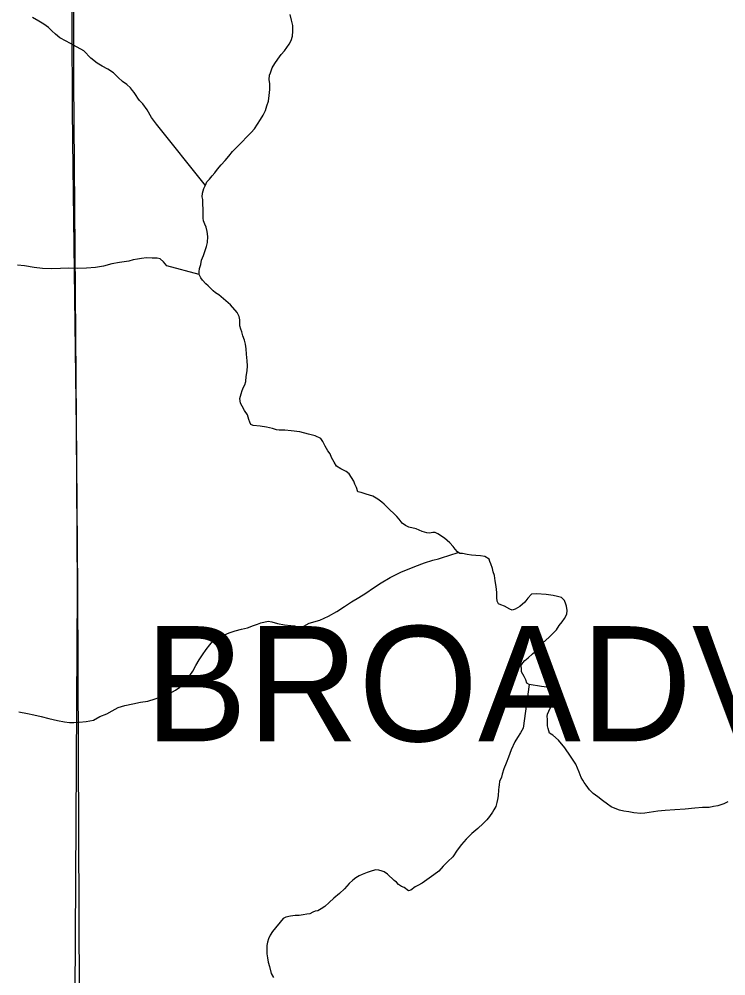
# Model space of a CAD drawing. Extents: x 2010165 to 2382125, y 1060529 to 1407316.
# Drawn here: x 2192319 to 2195389, y 1211343 to 1215496 of the extents above; entities that cross this region are included whole.
import ezdxf

# ---------------------------------------------------------------- set-up
doc = ezdxf.new("R2010")
doc.units = 0
for name, color, linetype in [('GM_X_Corporation_Text', 7, 'Continuous'), ('GM_X_Minor_River', 7, 'Continuous'), ('GM_X_Section', 7, 'Continuous'), ('GM_X_State_Route', 7, 'Continuous')]:
    doc.layers.add(name, color=color, linetype=linetype)

msp = doc.modelspace()

# ---------------------------------------------------------------- linework, layer by layer
at = {"layer": 'GM_X_Minor_River'}
for points in [[(2193125.8, 1214606.3), (2193119.4, 1214620.2), (2193119.1, 1214632.2), (2193118.8, 1214642.2), (2193118.4, 1214656.3), (2193118, 1214670.3), (2193117.4, 1214692.4), (2193116.9, 1214712.5), (2193114.6, 1214724.4), (2193116.1, 1214740.6), (2193121.6, 1214760.8), (2193129.2, 1214775), (2193134.9, 1214789.2), (2193146.6, 1214801.6), (2193158.2, 1214815.9), (2193169.9, 1214828.3), (2193181.5, 1214844.7), (2193197, 1214863.1), (2193214.6, 1214881.7), (2193230.1, 1214900.2), (2193245.6, 1214920.6), (2193267.1, 1214943.3), (2193327.6, 1215003.1), (2193341.2, 1215019.5), (2193354.7, 1215040), (2193368.2, 1215060.4), (2193379.7, 1215078.8), (2193389.2, 1215099.1), (2193394.7, 1215119.3), (2193402.1, 1215139.6), (2193405.5, 1215163.8), (2193408.8, 1215190), (2193408.2, 1215214.1), (2193405.6, 1215234.1), (2193407.1, 1215252.2), (2193410.9, 1215262.3), (2193418.3, 1215284.6), (2193429.8, 1215303), (2193443.4, 1215321.4), (2193456.8, 1215341.8), (2193472.4, 1215358.3), (2193482.1, 1215372.6), (2193491.7, 1215386.9), (2193501.3, 1215403.2), (2193506.8, 1215421.4), (2193508.2, 1215443.6), (2193507.6, 1215467.6), (2193502.9, 1215491.6), (2193496.3, 1215515.5)], [(2193128.3, 1214773.3), (2192915.5, 1215040.4), (2192894.7, 1215068), (2192875.8, 1215101.6), (2192857.1, 1215127.3), (2192842.6, 1215142.9), (2192834.3, 1215152.8), (2192828, 1215164.6), (2192819.6, 1215176.5), (2192811.3, 1215186.3), (2192803, 1215198.1), (2192786.6, 1215211.7), (2192768.2, 1215225.3), (2192749.7, 1215242.9), (2192729.1, 1215262.4), (2192704.6, 1215277.8), (2192680.2, 1215291.3), (2192657.8, 1215304.7), (2192631.1, 1215326.1), (2192600.2, 1215357.4), (2192555.4, 1215382.3), (2192522.9, 1215399.6), (2192496.4, 1215414.9), (2192477.9, 1215430.5), (2192461.5, 1215444.1), (2192447, 1215459.8), (2192426.6, 1215473.3), (2192404.2, 1215486.8), (2192377.7, 1215502.1)], [(2194126.4, 1213267.3), (2194116.4, 1213267.1), (2194102.4, 1213264.7), (2194090.3, 1213266.4), (2194070.1, 1213271.9), (2194043.8, 1213283.2), (2194011.5, 1213290.4), (2193997.3, 1213298), (2193983, 1213307.7), (2193970.5, 1213325.4), (2193960.1, 1213337.2), (2193945.7, 1213350.9), (2193931.3, 1213364.6), (2193916.9, 1213378.2), (2193904.5, 1213390), (2193894.2, 1213399.7), (2193877.9, 1213411.4), (2193855.5, 1213424.8), (2193827.2, 1213434.1), (2193804.9, 1213441.6), (2193790.8, 1213443.2), (2193784.3, 1213463.1), (2193777.9, 1213477), (2193773.5, 1213490.9), (2193763, 1213506.7), (2193752.6, 1213522.5), (2193740.3, 1213532.2), (2193728.1, 1213537.9), (2193715.9, 1213543.6), (2193697.6, 1213555.2), (2193687, 1213573), (2193676.5, 1213592.8), (2193670, 1213608.7), (2193659.6, 1213622.4), (2193649.1, 1213642.3), (2193638.5, 1213662.1), (2193630.1, 1213675.9), (2193605.8, 1213687.3), (2193575.5, 1213694.5), (2193539.2, 1213703.6), (2193500.9, 1213708.6), (2193472.7, 1213711.9), (2193458.7, 1213711.5), (2193448.7, 1213711.3), (2193436.6, 1213712.9), (2193420.4, 1213718.6), (2193394.2, 1213723.9), (2193366, 1213729.2), (2193335.8, 1213732.4), (2193325.7, 1213736.1), (2193321.4, 1213746.1), (2193317.1, 1213758), (2193310.5, 1213777.9), (2193298, 1213797.6), (2193287.5, 1213815.4), (2193281.1, 1213829.3), (2193278.5, 1213849.3), (2193280.3, 1213859.4), (2193284, 1213869.6), (2193287.6, 1213883.7), (2193293.3, 1213897.9), (2193299, 1213908.1), (2193304.6, 1213922.3), (2193306.1, 1213944.4), (2193309.4, 1213968.6), (2193310.8, 1213990.7), (2193310.2, 1214012.8), (2193307.5, 1214040.8), (2193304.8, 1214064.9), (2193302.3, 1214084.9), (2193297.8, 1214102.8), (2193291.3, 1214120.7), (2193286.8, 1214138.7), (2193282.4, 1214150.6), (2193278.1, 1214164.6), (2193277.7, 1214176.6), (2193277.4, 1214190.6), (2193275, 1214204.6), (2193266.5, 1214222.5), (2193237.5, 1214255.8), (2193186.2, 1214298.7), (2193171.9, 1214308.3), (2193161.7, 1214316.1), (2193151.4, 1214325.9), (2193141, 1214337.6), (2193130.8, 1214347.4), (2193116.3, 1214363.1), (2193108, 1214372.9), (2193101.6, 1214386.8), (2193101.3, 1214398.8), (2193102.9, 1214412.9), (2193108.4, 1214431.1), (2193112, 1214449.3), (2193119.4, 1214469.6), (2193126.9, 1214491.9), (2193132.4, 1214508.1), (2193138, 1214526.3), (2193139.3, 1214552.4), (2193136.7, 1214574.4), (2193132.2, 1214592.4), (2193125.8, 1214606.3)], [(2193101.6, 1214386.8), (2192960.2, 1214425.2), (2192945.7, 1214442.9), (2192931.4, 1214454.6), (2192919.2, 1214458.3), (2192897.2, 1214457.7), (2192873.1, 1214459.1), (2192851.1, 1214456.5), (2192833.1, 1214454), (2192815.1, 1214451.5), (2192795.3, 1214445), (2192755.3, 1214439.9), (2192721.4, 1214433), (2192685.5, 1214424), (2192651.6, 1214417.1), (2192611.6, 1214414), (2192573.5, 1214413), (2192535.4, 1214414.1), (2192499.3, 1214413.1), (2192461.3, 1214412.1), (2192421.1, 1214413.1), (2192384.9, 1214418.1), (2192342.6, 1214425), (2192312.5, 1214428.2)], [(2194989.4, 1212051.2), (2194967.3, 1212054.7), (2194945.1, 1212058.1), (2194927, 1212061.6), (2194908.7, 1212069.2), (2194890.5, 1212076.7), (2194874.1, 1212088.3), (2194853.6, 1212103.9), (2194833.2, 1212119.4), (2194812.7, 1212134.9), (2194796.2, 1212150.6), (2194781.7, 1212170.2), (2194773.3, 1212182.1), (2194767.1, 1212191.9), (2194760.7, 1212203.8), (2194752, 1212227.7), (2194737.1, 1212261.4), (2194714.1, 1212297), (2194689.1, 1212332.4), (2194662.1, 1212365.9), (2194637.5, 1212387.3), (2194623.2, 1212397), (2194616.6, 1212416.9), (2194614.3, 1212428.9), (2194613.9, 1212442.9), (2194613.5, 1212456.9), (2194613.2, 1212469), (2194614.9, 1212479.1), (2194620.6, 1212491.2), (2194626.2, 1212505.5), (2194639.7, 1212525.9), (2194643.2, 1212546.1), (2194638.7, 1212562), (2194630.3, 1212577.8), (2194622, 1212589.7), (2194611.8, 1212595.4), (2194587.6, 1212598.8), (2194535.3, 1212607.5), (2194525.1, 1212613.2), (2194520.7, 1212627.2), (2194512.2, 1212643), (2194501.7, 1212662.8), (2194501.2, 1212678.9), (2194499, 1212688.8), (2194506.7, 1212701.1), (2194516.4, 1212711.4), (2194530.1, 1212723.8), (2194549.7, 1212740.4), (2194573.2, 1212761.1), (2194592.6, 1212787.7), (2194622, 1212812.5), (2194641.4, 1212833.1), (2194653.1, 1212845.5), (2194664.7, 1212863.8), (2194678.3, 1212880.3), (2194687.9, 1212894.6), (2194697.5, 1212912.9), (2194699, 1212929), (2194696.5, 1212947), (2194694.3, 1212957), (2194687.8, 1212972.9), (2194675.5, 1212984.6), (2194657.3, 1212990.1), (2194639.1, 1212993.7), (2194608.9, 1212998.9), (2194566.7, 1213001.8), (2194544.7, 1212999.2), (2194529.1, 1212982.8), (2194515.6, 1212964.3), (2194494, 1212945.7), (2194474.3, 1212935.1), (2194460.4, 1212930.8), (2194450.2, 1212934.5), (2194427.8, 1212948), (2194411.6, 1212953.6), (2194401.5, 1212957.3), (2194395.1, 1212969.2), (2194394.7, 1212985.2), (2194394.1, 1213007.3), (2194391.4, 1213033.3), (2194386.8, 1213057.3), (2194384.1, 1213081.3), (2194377.7, 1213097.2), (2194375.3, 1213111.2), (2194368.7, 1213131.1), (2194364.4, 1213141.1), (2194360.2, 1213151), (2194341.8, 1213162.6), (2194323.7, 1213166.1), (2194303.6, 1213167.6), (2194283.5, 1213169.1), (2194265.3, 1213172.6), (2194245.2, 1213176.1), (2194233.2, 1213175.8), (2194222.9, 1213183.5), (2194212.6, 1213195.3), (2194204.2, 1213207.1), (2194189.8, 1213222.8), (2194167.2, 1213242.3), (2194138.6, 1213261.6), (2194126.4, 1213267.3)], [(2193060.4, 1212647), (2193073.9, 1212665.4), (2193087.3, 1212689.8), (2193100.6, 1212714.3), (2193116.1, 1212736.8), (2193131.5, 1212759.3), (2193147, 1212779.8), (2193160.6, 1212796.2), (2193180.4, 1212806.7), (2193194.2, 1212815.1), (2193212, 1212823.6), (2193231.8, 1212832.2), (2193257.6, 1212840.9), (2193285.5, 1212847.6), (2193311.4, 1212854.3), (2193337.3, 1212863.1), (2193355.1, 1212869.6), (2193369, 1212875.9), (2193400.9, 1212882.8), (2193417, 1212879.2), (2193441.3, 1212871.8), (2193471.5, 1212866.6), (2193499.7, 1212863.3), (2193515.8, 1212861.7), (2193531.9, 1212856.1), (2193555.9, 1212860.8), (2193579.6, 1212873.4), (2193625.4, 1212886.7), (2193663, 1212903.8), (2193698.5, 1212924.8), (2193732.1, 1212945.7), (2193763.6, 1212966.6), (2193795.1, 1212985.5), (2193824.7, 1213004.4), (2193858.2, 1213027.3), (2193891.7, 1213048.3), (2193931.2, 1213071.4), (2193976.7, 1213094.7), (2194038.1, 1213120.4), (2194079.8, 1213135.6), (2194115.6, 1213146.6), (2194141.5, 1213153.3), (2194153.4, 1213157.6), (2194226.5, 1213180.8)], [(2192318.7, 1212488.9), (2192355, 1212481.8), (2192383.2, 1212476.6), (2192415.5, 1212469.4), (2192447.8, 1212460.2), (2192486.1, 1212451.2), (2192516.4, 1212445.9), (2192538.5, 1212442.5), (2192556.5, 1212443), (2192580.6, 1212443.6), (2192610.6, 1212446.4), (2192642.5, 1212453.3), (2192670.2, 1212468.1), (2192699.9, 1212480.9), (2192723.6, 1212493.6), (2192749.3, 1212508.3), (2192779.1, 1212517.1), (2192813, 1212524), (2192846.9, 1212530.9), (2192878.9, 1212535.8), (2192910.7, 1212544.7), (2192942.5, 1212557.5), (2192972.2, 1212568.4), (2192997.9, 1212583.1), (2193017.6, 1212595.6), (2193035.1, 1212616.2), (2193046.8, 1212628.6), (2193060.4, 1212647)], [(2194535.3, 1212607.5), (2194508.3, 1212418), (2194496.8, 1212397.6), (2194483.3, 1212377.2), (2194471.8, 1212358.8), (2194456.7, 1212324.3), (2194445.5, 1212291.9), (2194434.2, 1212265.5), (2194424.8, 1212241.2), (2194417.4, 1212218.9), (2194413.8, 1212204.7), (2194406.3, 1212186.5), (2194404.6, 1212172.4), (2194402.9, 1212162.3), (2194401.2, 1212150.2), (2194399.9, 1212124.1), (2194396.4, 1212107.9), (2194394.7, 1212095.8), (2194389.2, 1212077.6), (2194381.5, 1212063.3), (2194375.8, 1212053.2), (2194362.2, 1212034.7), (2194350.6, 1212020.4), (2194335, 1212003.9), (2194311.5, 1211983.2), (2194286, 1211960.4), (2194260.6, 1211935.7), (2194241.2, 1211913.1), (2194221.8, 1211888.5), (2194202.5, 1211859.9), (2194181, 1211839.2), (2194161.5, 1211818.6), (2194142, 1211798.1), (2194120.4, 1211781.4), (2194069.3, 1211745.9), (2194051.5, 1211735.4), (2194039.6, 1211729.1), (2194020, 1211714.5), (2194010, 1211712.3), (2193991.6, 1211725.8), (2193979.4, 1211731.5), (2193967.2, 1211739.2), (2193958.9, 1211749.1), (2193948.6, 1211756.8), (2193919.8, 1211784.2), (2193905.5, 1211793.8), (2193895.4, 1211797.6), (2193881.3, 1211801.2), (2193869.2, 1211802.9), (2193853.3, 1211798.5), (2193831.4, 1211791.9), (2193809.6, 1211783.3), (2193795.7, 1211776.9), (2193781.9, 1211768.5), (2193768.1, 1211758.1), (2193752.5, 1211743.6), (2193733, 1211721.1), (2193711.5, 1211700.4), (2193686, 1211679.6), (2193666.5, 1211661.1), (2193646.9, 1211644.5), (2193631.1, 1211634), (2193617.3, 1211625.6), (2193605.3, 1211623.3), (2193595.4, 1211619.1), (2193581.6, 1211612.7), (2193569.6, 1211610.3), (2193553.6, 1211607.9), (2193535.6, 1211605.4), (2193517.6, 1211604.9), (2193497.6, 1211602.4), (2193477.7, 1211597.9), (2193465.8, 1211591.5), (2193419.2, 1211536.1), (2193409.6, 1211519.8), (2193402, 1211503.5), (2193398.4, 1211489.4), (2193394.8, 1211475.2), (2193395.3, 1211457.2), (2193395.8, 1211439.1), (2193398.3, 1211421.1), (2193400.7, 1211403.1), (2193407.3, 1211383.2), (2193414.1, 1211353.3), (2193424.6, 1211335.5)], [(2195397.2, 1212098.1), (2195379.4, 1212089.6), (2195367.5, 1212085.3), (2195353.6, 1212080.9), (2195335.6, 1212078.4), (2195315.7, 1212073.9), (2195287.6, 1212073.1), (2195253.6, 1212070.2), (2195211.6, 1212067.1), (2195167.5, 1212063.9), (2195125.5, 1212060.8), (2195093.5, 1212058), (2195037.6, 1212048.5), (2195019.6, 1212048), (2194989.4, 1212051.2)]]:
    msp.add_lwpolyline(points, dxfattribs=at)
at = {"layer": 'GM_X_Section'}
msp.add_lwpolyline([(2192553.9, 1216366.5), (2192555.1, 1215228.6), (2192573.5, 1213021.2), (2192581.3, 1210907.7), (2187059.5, 1210937.2), (2186961.3, 1216421.1)], close=True, dxfattribs=at)
at = {"layer": 'GM_X_State_Route'}
for points in [[(2192552.9, 1214967.7), (2192551.2, 1215108.4), (2192546.4, 1216193.7), (2192535.4, 1217651.9)], [(2192591.2, 1209073.3), (2192590.7, 1209504.2), (2192561.2, 1211005.5), (2192573.3, 1213021.3), (2192568.3, 1213719.8), (2192552.9, 1214967.7)]]:
    msp.add_lwpolyline(points, dxfattribs=at)

# ---------------------------------------------------------------- texts
at = {"layer": 'GM_X_Corporation_Text'}
msp.add_text('BROADVIEW HEIGHTS', height=500, rotation=0, dxfattribs=at).set_placement((2192864, 1212361.1))

doc.saveas('drawing.dxf')
